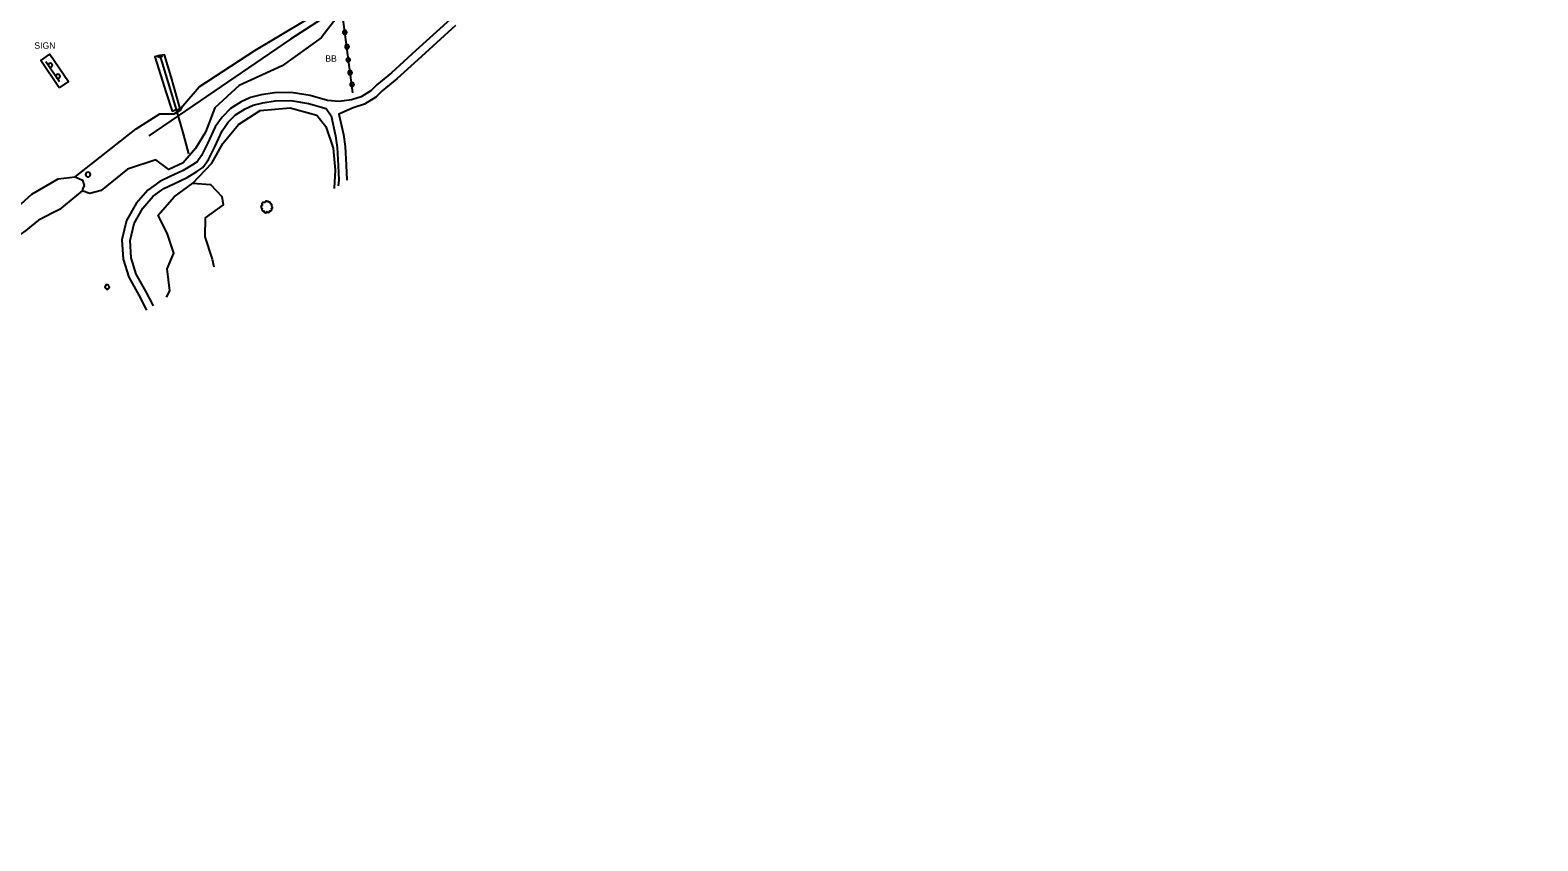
# Model space of a CAD drawing. Extents: x 1901471 to 1963503, y 756461 to 799997.
# Drawn here: x 1926211 to 1927148, y 770533 to 771037 of the extents above; entities that cross this region are included whole.
import ezdxf

# ---------------------------------------------------------------- set-up
doc = ezdxf.new("R2010")
doc.units = 0
for name, color, linetype in [('Default', 7, 'Continuous'), ('RD_EX_Bldg', 7, 'Continuous'), ('RD_EX_Bridge', 7, 'Continuous'), ('RD_EX_Conc', 7, 'Continuous'), ('RD_EX_DR_ErosCtrl', 7, 'Continuous'), ('RD_EX_Fence_Other', 7, 'Continuous'), ('RD_EX_H2O', 7, 'Continuous'), ('RD_EX_Misc', 7, 'Continuous'), ('RD_EX_Road', 7, 'Continuous'), ('RD_EX_VEG', 7, 'Continuous'), ('RD_HC_Cl', 7, 'Continuous')]:
    doc.layers.add(name, color=color, linetype=linetype)

# ---------------------------------------------------------------- blocks, each defined once
blk = doc.blocks.new('CB')
at = {"layer": 'Default'}
blk.add_lwpolyline([(0.10963681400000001, -0.126503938), (0.05457037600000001, -0.09475393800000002), (0, -0.06300393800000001), (0, 0), (0, 0.06300393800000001), (0.05457037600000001, 0.09475393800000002), (0.10963681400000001, 0.126503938)], dxfattribs=at)
blk = doc.blocks.new('POST')
at = {"layer": 'Default'}
for centre, start, end in [((7.776250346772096e-18, 0), 90.00000000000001, 270), ((-7.776250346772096e-18, 0), 270, 90)]:
    blk.add_arc(centre, 0.12700000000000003, start, end, dxfattribs=at)
blk = doc.blocks.new('T2')
at = {"layer": 'RD_EX_VEG'}
for points in [[(0.05233333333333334, 7.213166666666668), (-0.24750000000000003, 7.238166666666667), (-0.5723333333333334, 7.138166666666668), (-0.8222500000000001, 7.038250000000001), (-1.0471666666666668, 6.963250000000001), (-1.2720833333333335, 6.863250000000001), (-1.5719166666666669, 6.688416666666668), (-1.7968333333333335, 6.488416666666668), (-1.9218333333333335, 6.2385833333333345), (-1.9718333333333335, 6.013666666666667), (-2.0217500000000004, 5.738833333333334), (-2.0217500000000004, 5.563833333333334), (-2.146666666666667, 5.538833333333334), (-2.296666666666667, 5.563833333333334), (-2.5465000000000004, 5.638833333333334), (-2.796416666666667, 5.638833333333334), (-3.0463333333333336, 5.638833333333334), (-3.3961666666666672, 5.613833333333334), (-3.7460000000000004, 5.613833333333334), (-4.020833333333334, 5.563833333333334), (-4.345750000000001, 5.513916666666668), (-4.720583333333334, 5.389000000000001), (-5.0704166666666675, 5.264000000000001), (-5.37025, 5.014083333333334), (-5.620166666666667, 4.539333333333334), (-5.745166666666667, 4.189500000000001), (-5.895083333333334, 3.9395833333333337), (-5.745166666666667, 3.489833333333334), (-5.570166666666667, 3.139916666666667), (-5.545250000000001, 2.9400000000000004), (-5.470250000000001, 2.5152500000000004), (-5.37025, 2.2903333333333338), (-5.245333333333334, 2.0903333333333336), (-5.320250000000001, 2.065416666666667), (-5.695166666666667, 2.015416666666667), (-5.995000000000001, 1.9155000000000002), (-6.419833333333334, 1.6905833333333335), (-6.644750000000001, 1.465666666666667), (-6.744750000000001, 1.1407500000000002), (-6.769666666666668, 0.7909166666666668), (-6.869583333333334, 0.5910833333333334), (-6.944583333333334, 0.3161666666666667), (-6.969583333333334, 0.2411666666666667), (-7.019583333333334, -0.08366666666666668), (-6.9195833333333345, -0.5335000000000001), (-6.894583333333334, -0.8833333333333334), (-6.769666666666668, -1.1082500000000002), (-6.619750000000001, -1.2830833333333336), (-6.444833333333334, -1.5330000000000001), (-6.045000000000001, -1.7579166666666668), (-5.7201666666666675, -1.8579166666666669), (-5.520250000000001, -1.8828333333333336), (-5.695166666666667, -2.382666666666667), (-5.745166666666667, -2.7325000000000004), (-5.870083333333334, -3.132333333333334), (-5.870083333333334, -3.2072500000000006), (-5.920000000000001, -3.682083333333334), (-5.770166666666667, -4.007000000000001), (-5.695166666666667, -4.38175), (-5.520250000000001, -4.606666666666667), (-5.245333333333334, -4.906583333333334), (-4.9205000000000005, -5.131416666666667), (-4.420666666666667, -5.256416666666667), (-4.020833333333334, -5.231416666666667), (-3.4460833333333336, -5.056500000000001), (-3.1962500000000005, -4.9815000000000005), (-3.2212500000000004, -5.156416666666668), (-3.1962500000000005, -5.531333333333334), (-3.1962500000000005, -5.956083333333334), (-3.0463333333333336, -6.280916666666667), (-2.946333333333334, -6.555833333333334), (-2.796416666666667, -6.805750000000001), (-2.4715000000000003, -7.030583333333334), (-2.07175, -7.1055833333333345), (-1.6469166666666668, -7.2555000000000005), (-1.1970833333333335, -7.330500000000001), (-0.6973333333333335, -7.355500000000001), (-0.09758333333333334, -7.205583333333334), (0.17725000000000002, -7.080583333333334), (0.27725000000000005, -6.905666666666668), (0.47716666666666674, -6.530833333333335), (0.4271666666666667, -6.3059166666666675), (0.4521666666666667, -5.706166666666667), (0.5520833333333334, -5.881166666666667), (0.7270833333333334, -6.231000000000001), (1.2268333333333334, -6.530833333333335), (1.626666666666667, -6.705750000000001), (2.101416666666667, -6.8557500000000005), (2.4013333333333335, -6.930666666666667), (2.8760833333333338, -6.8557500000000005), (3.2510000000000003, -6.780750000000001), (3.6257500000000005, -6.655750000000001), (3.9256666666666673, -6.380916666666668), (4.100583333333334, -6.106000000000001), (4.1505833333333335, -5.831166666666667), (4.2255, -5.456333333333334), (4.275500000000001, -5.281416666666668)], [(4.275500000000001, -5.281416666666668), (4.200583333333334, -5.106416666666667), (4.1505833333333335, -4.856583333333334), (4.2255, -4.881583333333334), (4.4004166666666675, -4.931583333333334), (4.675333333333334, -5.056500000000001), (4.900250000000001, -5.131416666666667), (5.225083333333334, -5.106416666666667), (5.500000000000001, -5.006500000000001), (5.949750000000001, -4.731583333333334), (6.224666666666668, -4.256833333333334), (6.499500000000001, -3.8570000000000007), (6.5745000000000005, -3.5321666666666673), (6.524500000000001, -3.3072500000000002), (6.499500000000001, -2.8075000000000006), (6.299583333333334, -2.5575833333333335), (6.249583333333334, -2.432666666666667), (6.1496666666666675, -2.0328333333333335), (6.224666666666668, -1.9828333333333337), (6.499500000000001, -1.9328333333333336), (6.874333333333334, -1.8079166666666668), (7.149250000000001, -1.6830000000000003), (7.374166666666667, -1.5080000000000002), (7.449083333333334, -1.2830833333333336), (7.424166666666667, -0.8833333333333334), (7.4740833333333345, -0.48350000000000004), (7.399166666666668, -0.3335), (7.299166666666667, -0.1836666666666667), (7.224166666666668, 0.016333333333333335), (7.074250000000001, 0.16616666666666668), (6.974333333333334, 0.3161666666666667), (6.874333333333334, 0.41608333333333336), (6.749416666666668, 0.5660833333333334), (6.5745000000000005, 0.6910000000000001), (6.424583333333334, 0.7410000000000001), (6.374583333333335, 0.8909166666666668), (6.524500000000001, 1.0908333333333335), (6.5745000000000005, 1.1907500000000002), (6.599416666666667, 1.4156666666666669), (6.824416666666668, 1.7655000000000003), (6.874333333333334, 2.1653333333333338), (6.824416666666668, 2.590166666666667), (6.774416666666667, 2.8650833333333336), (6.624416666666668, 3.139916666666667), (6.424583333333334, 3.3898333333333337), (6.299583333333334, 3.5647500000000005), (6.124666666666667, 3.689666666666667), (5.799833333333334, 3.814666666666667), (5.549916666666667, 3.864583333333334), (5.200083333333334, 3.864583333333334), (5.000166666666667, 3.9145833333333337), (5.025166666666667, 3.964583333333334), (5.025166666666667, 4.1145000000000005), (5.025166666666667, 4.389416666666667), (4.950166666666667, 4.839166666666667), (4.800250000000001, 5.339), (4.800250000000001, 5.364000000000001), (4.7002500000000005, 5.613833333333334), (4.475416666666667, 5.813750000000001), (4.3005, 5.913666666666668), (4.100583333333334, 6.038666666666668), (3.850666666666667, 6.063666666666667), (3.5508333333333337, 6.063666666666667), (3.2759166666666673, 6.013666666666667), (3.0760000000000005, 5.913666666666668), (2.9010833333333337, 5.788750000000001), (2.8260833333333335, 5.938666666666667), (2.726166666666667, 6.2385833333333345), (2.676166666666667, 6.3885000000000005), (2.52625, 6.563416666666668), (2.301416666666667, 6.7633333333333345), (1.8515000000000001, 6.888250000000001), (1.2268333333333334, 6.813333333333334), (0.9269166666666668, 6.613416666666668), (0.7770000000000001, 6.438500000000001), (0.7270833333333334, 6.563416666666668), (0.5270833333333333, 6.7633333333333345), (0.4271666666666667, 6.938250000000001), (0.25225000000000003, 7.063250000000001), (0.10233333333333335, 7.163166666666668), (0.0023333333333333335, 7.213166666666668)]]:
    blk.add_spline(points, degree=3, dxfattribs=at)
blk = doc.blocks.new('SB2')
at = {"layer": 'RD_EX_VEG'}
for centre, radius, start, end in [((-1.563757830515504, -0.1555935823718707), 1.256970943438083, 96.45178611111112, 294.73400833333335), ((-0.7210660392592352, 1.5471418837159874), 1.0835094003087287, 34.97628888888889, 204.7560222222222), ((1.0452472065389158, 1.7020636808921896), 0.9945285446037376, 308.76261111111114, 152.04674444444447), ((1.8396429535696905, -0.2793298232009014), 1.2180790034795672, 256.56668055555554, 98.10463055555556), ((0.2455500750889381, -1.5963122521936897), 1.3177675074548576, 166.88265555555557, 5.758930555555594)]:
    blk.add_arc(centre, radius, start, end, dxfattribs=at)
blk = doc.blocks.new('SIGNPOST')
at = {"layer": 'Default'}
for centre, start, end in [((7.776250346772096e-18, 0), 90.00000000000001, 270), ((-7.776250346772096e-18, 0), 270, 90)]:
    blk.add_arc(centre, 0.12700000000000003, start, end, dxfattribs=at)

msp = doc.modelspace()

# ---------------------------------------------------------------- linework, layer by layer
at = {"layer": 'RD_EX_Bldg'}
for points in [[(1926405.1200000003, 771045.1200000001), (1926411.3300000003, 770997.7700000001)], [(1926220.9200000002, 771017.4200000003), (1926229.3300000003, 771004.82)]]:
    msp.add_lwpolyline(points, dxfattribs=at)
at = {"layer": 'RD_EX_Conc'}
msp.add_lwpolyline([(1926229.2600000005, 771000.9700000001), (1926217.7300000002, 771017.9800000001), (1926223.4800000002, 771021.8800000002), (1926235.0100000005, 771004.8700000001)], close=True, dxfattribs=at)
at = {"layer": 'RD_EX_DR_ErosCtrl'}
msp.add_lwpolyline([(1926304.3700000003, 770987.8500000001), (1926298.7200000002, 771007.7500000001), (1926294.5800000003, 771021.55), (1926291.8400000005, 771021.0200000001), (1926288.64, 771020.2400000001), (1926295.6200000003, 770997.7900000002), (1926299.3200000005, 770986.4900000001), (1926301.9200000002, 770987.4800000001)], close=True, dxfattribs=at)
at = {"layer": 'RD_EX_Fence_Other'}
msp.add_lwpolyline([(1927228.5600000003, 771605.6100000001), (1927165.9800000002, 771565.1300000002), (1927099.9300000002, 771522.8700000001), (1927038.8100000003, 771482.6900000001), (1927005.7500000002, 771461.0000000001), (1926949.2300000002, 771424.2500000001), (1926881.0700000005, 771380.7300000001), (1926888.6100000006, 771368.4300000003), (1926848.8700000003, 771342.8400000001), (1926802.7100000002, 771313.0000000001), (1926719.3200000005, 771258.7500000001), (1926644.1800000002, 771208.9300000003), (1926569.7700000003, 771160.0200000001), (1926501.1100000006, 771115.2000000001), (1926445.8100000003, 771078.5000000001), (1926373.0100000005, 771031.1300000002), (1926312.1700000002, 770989.8900000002), (1926284.9600000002, 770971.08)], dxfattribs=at)
at = {"layer": 'RD_EX_H2O'}
msp.add_lwpolyline([(1926291.8400000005, 771021.0200000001), (1926296.7100000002, 771004.6300000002), (1926301.9200000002, 770987.4800000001), (1926306.2400000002, 770972.3), (1926309.5300000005, 770959.9200000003)], dxfattribs=at)
at = {"layer": 'RD_EX_Road'}
for points in [[(1926472.0300000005, 771043.4800000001), (1926450.8600000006, 771024.2000000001), (1926435.6200000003, 771010.4000000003), (1926426.4400000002, 771002.7800000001), (1926422.8300000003, 770999.1100000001), (1926416.7700000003, 770995.33), (1926410.8300000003, 770993.4400000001), (1926403.1800000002, 770992.58), (1926395.8700000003, 770993.1200000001), (1926385.2100000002, 770996.1600000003), (1926373.39, 770998.0300000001), (1926363.0400000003, 770997.8700000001), (1926354.6900000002, 770996.58), (1926348.1200000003, 770994.9000000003), (1926342.3300000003, 770992.3600000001), (1926335.6700000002, 770988.06), (1926330.4400000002, 770982.83), (1926326.2100000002, 770976.7400000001), (1926321.3800000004, 770966.4000000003), (1926317.5900000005, 770958.9200000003), (1926314.9400000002, 770955.08), (1926312.1000000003, 770953.1500000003), (1926306.3300000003, 770949.6600000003), (1926298.2600000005, 770945.9200000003), (1926291.6500000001, 770942.6600000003), (1926284.2600000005, 770937.4000000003), (1926277.0100000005, 770929.0900000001), (1926271.0000000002, 770918.55), (1926268.2400000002, 770906.4500000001), (1926268.9200000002, 770894.4700000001), (1926272.4400000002, 770883.2400000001), (1926278.7100000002, 770872.1300000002), (1926283.5400000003, 770862.7400000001)], [(1926475.39, 771039.7900000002), (1926454.2200000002, 771020.5000000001), (1926438.9000000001, 771006.6200000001), (1926429.8200000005, 770999.0900000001), (1926425.9800000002, 770995.1800000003), (1926418.89, 770990.7600000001), (1926411.8800000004, 770988.5300000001), (1926402.9900000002, 770984.7000000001), (1926405.8000000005, 770971.9600000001), (1926406.9600000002, 770964.4200000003), (1926407.4300000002, 770952.8800000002), (1926407.8500000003, 770943.5400000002)], [(1926287.7600000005, 770865.4800000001), (1926283.1100000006, 770874.5100000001), (1926277.0600000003, 770885.2400000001), (1926273.8700000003, 770895.3800000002), (1926273.2700000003, 770906.0200000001), (1926275.7100000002, 770916.7100000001), (1926281.1100000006, 770926.1800000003), (1926287.64, 770933.6600000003), (1926294.2200000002, 770938.3500000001), (1926300.4200000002, 770941.4100000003), (1926308.6800000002, 770945.2400000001), (1926314.8100000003, 770948.9400000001), (1926318.5200000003, 770951.4800000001), (1926321.89, 770956.3600000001), (1926325.8700000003, 770964.2100000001), (1926330.5600000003, 770974.2300000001), (1926334.2900000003, 770979.6100000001), (1926338.8300000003, 770984.1500000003), (1926344.7100000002, 770987.9400000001), (1926349.7600000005, 770990.1600000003), (1926355.6900000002, 770991.6800000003), (1926363.4600000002, 770992.8700000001), (1926373.0400000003, 770993.0300000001), (1926384.1300000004, 770991.2700000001), (1926394.9900000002, 770988.1700000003), (1926398.1100000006, 770983.6300000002), (1926400.8800000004, 770971.0400000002), (1926401.9800000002, 770963.9400000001), (1926402.4400000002, 770952.6600000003), (1926402.8500000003, 770943.56), (1926402.5700000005, 770940.0900000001)]]:
    msp.add_lwpolyline(points, dxfattribs=at)
at = {"layer": 'RD_EX_VEG'}
for points in [[(1926239.1800000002, 770945.6600000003), (1926277.0900000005, 770975.4000000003), (1926291.7000000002, 770984.7800000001), (1926300.6800000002, 770984.8), (1926304.6900000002, 770987.2800000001), (1926305.9700000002, 770989.7500000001), (1926316.2500000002, 771001.6800000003), (1926350.7600000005, 771024.1100000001), (1926382.5700000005, 771043.2300000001), (1926397.1100000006, 771054.5200000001)], [(1926403.8000000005, 771047.3700000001), (1926391.9600000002, 771032.1000000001), (1926367.8000000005, 771014.6200000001), (1926340.9700000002, 771002.4700000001), (1926326.0000000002, 770988.57), (1926320.1800000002, 770973.5100000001), (1926313.9700000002, 770963.33), (1926306.3200000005, 770954.4300000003), (1926297.2700000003, 770950.2500000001), (1926289.3300000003, 770956.31), (1926271.7300000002, 770950.5200000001), (1926255.3400000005, 770937.2500000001), (1926248.2700000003, 770935.3400000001), (1926243.5600000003, 770937.0000000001)], [(1926312.3100000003, 770941.7500000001), (1926324.0400000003, 770954.2000000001), (1926330.8600000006, 770966.32), (1926340.5200000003, 770978.2600000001), (1926354.14, 770986.82), (1926372.6000000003, 770988.56), (1926389.2400000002, 770983.9700000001), (1926394.8200000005, 770977.0300000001), (1926399.4400000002, 770963.3800000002), (1926400.5900000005, 770949.8400000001), (1926400.1000000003, 770938.9000000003), (1926400.0200000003, 770938.4300000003)], [(1926295.9000000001, 770870.7700000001), (1926298.0000000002, 770874.8400000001), (1926296.3000000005, 770888.4500000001), (1926300.4000000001, 770898.1800000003), (1926296.5700000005, 770909.9500000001), (1926290.7400000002, 770921.7700000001), (1926300.5800000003, 770933.32), (1926312.3100000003, 770941.7500000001), (1926323.2300000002, 770940.9000000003), (1926330.1900000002, 770933.3400000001), (1926331.0000000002, 770928.2200000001), (1926319.8300000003, 770920.2500000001), (1926319.7500000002, 770908.3), (1926324.2100000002, 770894.5400000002), (1926325.2000000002, 770889.81)]]:
    msp.add_lwpolyline(points, dxfattribs=at)
msp.add_lwpolyline([(1926243.5600000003, 770937.0000000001), (1926229.5200000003, 770925.33), (1926216.4100000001, 770918.7300000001), (1926208.4300000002, 770912.2700000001), (1926198.6300000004, 770905.2000000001), (1926191.0300000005, 770903.8600000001), (1926187.4500000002, 770909.8900000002), (1926196.7900000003, 770920.7700000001), (1926212.2300000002, 770934.9900000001), (1926228.6500000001, 770944.3600000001), (1926239.1800000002, 770945.6600000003), (1926243.6700000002, 770943.6600000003), (1926244.7600000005, 770940.1900000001), (1926244.0000000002, 770938.4900000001)], close=True, dxfattribs=at)
at = {"layer": 'RD_HC_Cl'}
msp.add_arc((1860886.037878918, 870419.0808513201), 118904.40460000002, 302.85416067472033, 303.54188783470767, dxfattribs=at)

# ---------------------------------------------------------------- block references
at = {"layer": 'RD_EX_Bldg', "xscale": 9.84251968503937, "yscale": 9.84251968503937}
for p in [(1926406.6300000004, 771035.4900000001), (1926408.0500000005, 771026.5300000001), (1926408.7500000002, 771018.3900000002), (1926223.7300000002, 771015.0400000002), (1926228.5200000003, 771008.1800000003), (1926409.9200000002, 771010.3900000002), (1926411.1500000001, 771003.0200000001)]:
    msp.add_blockref('SIGNPOST', p, dxfattribs=at)
at = {"layer": 'RD_EX_Bridge', "xscale": 9.842519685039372, "yscale": 9.84251968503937, "rotation": -75.43520200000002}
msp.add_blockref('CB', (1926291.8400000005, 771021.0200000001), dxfattribs=at)
at = {"layer": 'RD_EX_Misc', "xscale": 11.811023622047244, "yscale": 11.811023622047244}
msp.add_blockref('POST', (1926247.1200000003, 770947.06), dxfattribs=at)
at = {"layer": 'RD_EX_VEG'}
for name, p, xscale, yscale in [('T2', (1926358.0200000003, 770926.9900000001), 0.4921259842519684, 0.4921259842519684), ('SB2', (1926258.89, 770877.2500000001), 0.5019685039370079, 0.5019685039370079)]:
    msp.add_blockref(name, p, dxfattribs=dict(at, xscale=xscale, yscale=yscale))

# ---------------------------------------------------------------- texts
at = {"layer": 'RD_EX_Road'}
for s, p in [('SIGN', (1926213.8100000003, 771025.2700000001)), ('BB', (1926394.5500000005, 771017.1900000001))]:
    msp.add_text(s, height=4.000000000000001, dxfattribs=at).set_placement(p)

doc.saveas('drawing.dxf')
